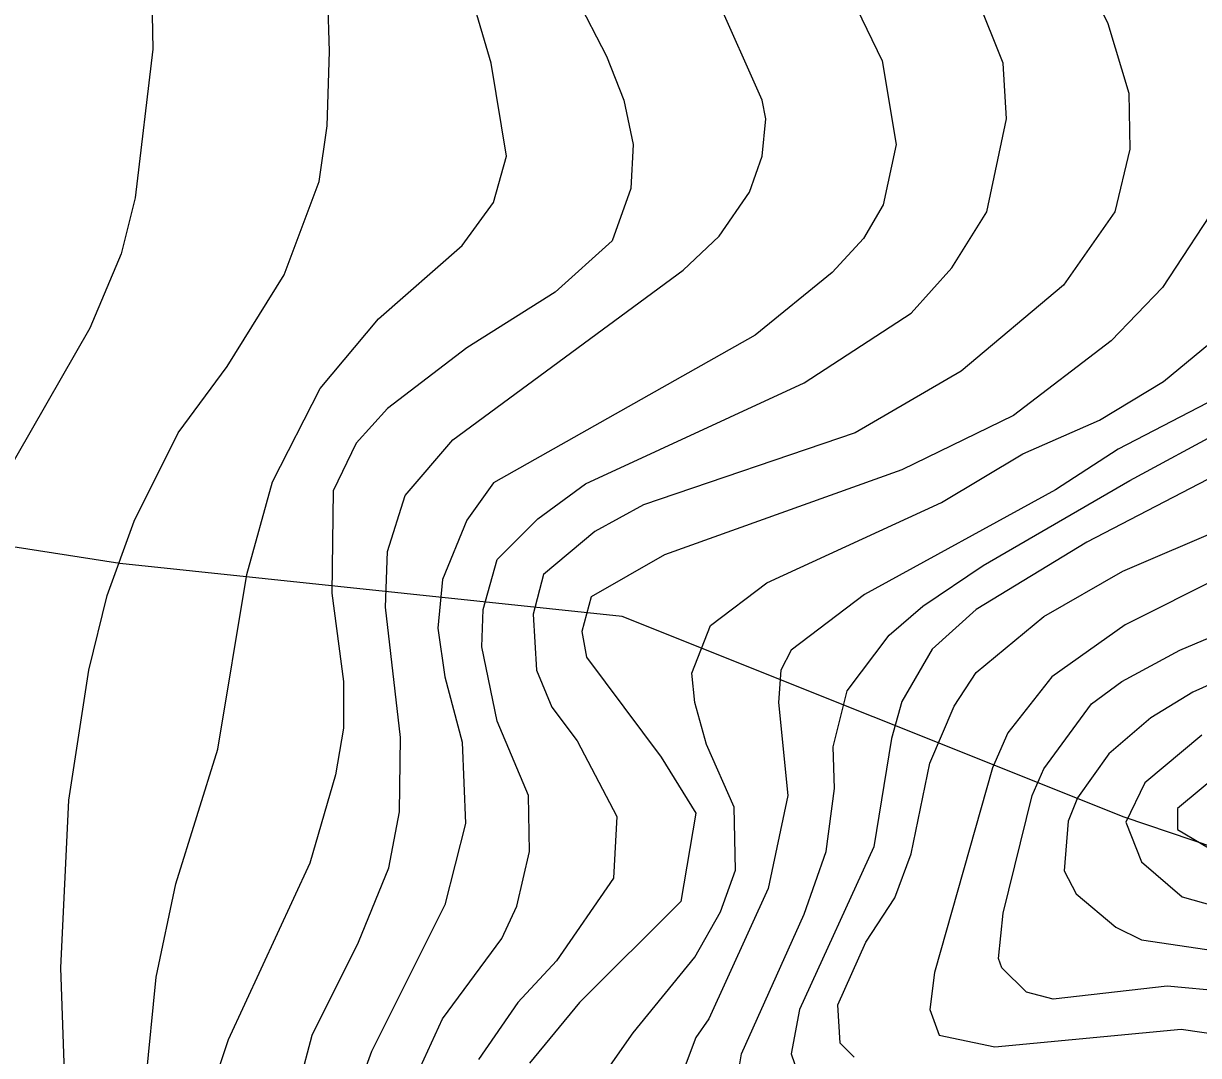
# Model space of a CAD drawing. Extents: x -758499 to -754160, y -1175205 to -1172032.
# Drawn here: x -757493.9 to -757348.1, y -1173181.2 to -1173053.1 of the extents above; entities that cross this region are included whole.
import ezdxf

# ---------------------------------------------------------------- set-up
doc = ezdxf.new("R2010")
doc.units = 0
doc.layers.add('vrstevnice', color=7, linetype='Continuous')
doc.layers.add('ÚSES LBC jako součást RBK', color=7, linetype='Continuous')

msp = doc.modelspace()

# ---------------------------------------------------------------- linework, layer by layer
at = {"layer": 'vrstevnice'}
for p, q in [((-757455.9, -1173056.58), (-757456.91, -1173026.56)), ((-757455.9, -1173056.58), (-757456.91, -1173026.56)), ((-757478.27, -1173032.91), (-757477.84, -1173056.29)), ((-757478.27, -1173032.91), (-757477.84, -1173056.29)), ((-757432.81, -1173035.22), (-757421.55, -1173057.15)), ((-757435.84, -1173058.02), (-757441.76, -1173037.81)), ((-757435.84, -1173058.02), (-757441.76, -1173037.81)), ((-757402.21, -1173062.64), (-757412.46, -1173039.55)), ((-757402.21, -1173062.64), (-757412.46, -1173039.55)), ((-757395.29, -1173041.28), (-757387.35, -1173057.73)), ((-757395.29, -1173041.28), (-757387.35, -1173057.73)), ((-757372.34, -1173058.02), (-757376.96, -1173046.47)), ((-757372.34, -1173058.02), (-757376.96, -1173046.47)), ((-757362.24, -1173047.05), (-757359.35, -1173053.11)), ((-757362.24, -1173047.05), (-757359.35, -1173053.11)), ((-757359.35, -1173053.11), (-757356.75, -1173061.77)), ((-757359.35, -1173053.11), (-757356.75, -1173061.77)), ((-757477.84, -1173056.29), (-757480, -1173074.76)), ((-757477.84, -1173056.29), (-757480, -1173074.76)), ((-757456.19, -1173065.81), (-757455.9, -1173056.58)), ((-757456.19, -1173065.81), (-757455.9, -1173056.58)), ((-757433.96, -1173069.57), (-757435.84, -1173058.02)), ((-757433.96, -1173069.57), (-757435.84, -1173058.02)), ((-757421.55, -1173057.15), (-757419.39, -1173062.64)), ((-757387.35, -1173057.73), (-757385.62, -1173068.12)), ((-757387.35, -1173057.73), (-757385.62, -1173068.12)), ((-757371.91, -1173064.95), (-757372.34, -1173058.02)), ((-757371.91, -1173064.95), (-757372.34, -1173058.02)), ((-757419.39, -1173062.64), (-757418.23, -1173068.12)), ((-757401.78, -1173064.95), (-757402.21, -1173062.64)), ((-757401.78, -1173064.95), (-757402.21, -1173062.64)), ((-757356.75, -1173061.77), (-757356.61, -1173068.7)), ((-757356.75, -1173061.77), (-757356.61, -1173068.7)), ((-757402.21, -1173069.57), (-757401.78, -1173064.95)), ((-757402.21, -1173069.57), (-757401.78, -1173064.95)), ((-757374.36, -1173076.49), (-757371.91, -1173064.95)), ((-757374.36, -1173076.49), (-757371.91, -1173064.95)), ((-757457.2, -1173072.74), (-757456.19, -1173065.81)), ((-757457.2, -1173072.74), (-757456.19, -1173065.81)), ((-757418.23, -1173068.12), (-757418.52, -1173073.61)), ((-757385.62, -1173068.12), (-757387.2, -1173075.63)), ((-757385.62, -1173068.12), (-757387.2, -1173075.63)), ((-757435.55, -1173075.34), (-757433.96, -1173069.57)), ((-757435.55, -1173075.34), (-757433.96, -1173069.57)), ((-757403.8, -1173074.04), (-757402.21, -1173069.57)), ((-757403.8, -1173074.04), (-757402.21, -1173069.57)), ((-757356.61, -1173068.7), (-757358.48, -1173076.49)), ((-757356.61, -1173068.7), (-757358.48, -1173076.49)), ((-757461.53, -1173084.29), (-757457.2, -1173072.74)), ((-757461.53, -1173084.29), (-757457.2, -1173072.74)), ((-757418.52, -1173073.61), (-757420.83, -1173080.1)), ((-757407.55, -1173079.52), (-757403.8, -1173074.04)), ((-757407.55, -1173079.52), (-757403.8, -1173074.04)), ((-757480, -1173074.76), (-757481.74, -1173081.69)), ((-757480, -1173074.76), (-757481.74, -1173081.69)), ((-757439.45, -1173080.68), (-757435.55, -1173075.34)), ((-757439.45, -1173080.68), (-757435.55, -1173075.34)), ((-757387.2, -1173075.63), (-757389.66, -1173079.81)), ((-757387.2, -1173075.63), (-757389.66, -1173079.81)), ((-757345.06, -1173074.47), (-757352.57, -1173085.87)), ((-757378.69, -1173083.42), (-757374.36, -1173076.49)), ((-757378.69, -1173083.42), (-757374.36, -1173076.49)), ((-757358.48, -1173076.49), (-757364.83, -1173085.59)), ((-757358.48, -1173076.49), (-757364.83, -1173085.59)), ((-757420.83, -1173080.1), (-757427.9, -1173086.45)), ((-757412.03, -1173083.71), (-757407.55, -1173079.52)), ((-757412.03, -1173083.71), (-757407.55, -1173079.52)), ((-757389.66, -1173079.81), (-757393.55, -1173084)), ((-757389.66, -1173079.81), (-757393.55, -1173084)), ((-757481.74, -1173081.69), (-757485.63, -1173090.93)), ((-757481.74, -1173081.69), (-757485.63, -1173090.93)), ((-757449.84, -1173089.77), (-757439.45, -1173080.68)), ((-757449.84, -1173089.77), (-757439.45, -1173080.68)), ((-757468.6, -1173095.69), (-757461.53, -1173084.29)), ((-757468.6, -1173095.69), (-757461.53, -1173084.29)), ((-757440.6, -1173104.78), (-757412.03, -1173083.71)), ((-757440.6, -1173104.78), (-757412.03, -1173083.71)), ((-757393.55, -1173084), (-757403.08, -1173091.79)), ((-757393.55, -1173084), (-757403.08, -1173091.79)), ((-757383.74, -1173089.05), (-757378.69, -1173083.42)), ((-757383.74, -1173089.05), (-757378.69, -1173083.42)), ((-757364.83, -1173085.59), (-757377.53, -1173096.27)), ((-757364.83, -1173085.59), (-757377.53, -1173096.27)), ((-757352.57, -1173085.87), (-757358.92, -1173092.51)), ((-757427.9, -1173086.45), (-757438.87, -1173093.38)), ((-757352.42, -1173097.56), (-757339.43, -1173086.74)), ((-757352.42, -1173097.56), (-757339.43, -1173086.74)), ((-757457.06, -1173098.43), (-757449.84, -1173089.77)), ((-757457.06, -1173098.43), (-757449.84, -1173089.77)), ((-757397.02, -1173097.71), (-757383.74, -1173089.05)), ((-757397.02, -1173097.71), (-757383.74, -1173089.05)), ((-757485.63, -1173090.93), (-757496.46, -1173109.83)), ((-757485.63, -1173090.93), (-757496.46, -1173109.83)), ((-757403.08, -1173091.79), (-757435.55, -1173110.12)), ((-757403.08, -1173091.79), (-757435.55, -1173110.12)), ((-757438.87, -1173093.38), (-757448.69, -1173100.88)), ((-757358.92, -1173092.51), (-757371.04, -1173101.75)), ((-757474.66, -1173103.91), (-757468.6, -1173095.69)), ((-757474.66, -1173103.91), (-757468.6, -1173095.69)), ((-757377.53, -1173096.27), (-757390.67, -1173103.91)), ((-757377.53, -1173096.27), (-757390.67, -1173103.91)), ((-757424.15, -1173110.26), (-757397.02, -1173097.71)), ((-757424.15, -1173110.26), (-757397.02, -1173097.71)), ((-757360.36, -1173102.33), (-757352.42, -1173097.56)), ((-757360.36, -1173102.33), (-757352.42, -1173097.56)), ((-757462.97, -1173109.98), (-757457.06, -1173098.43)), ((-757462.97, -1173109.98), (-757457.06, -1173098.43)), ((-757343.91, -1173098.57), (-757358.05, -1173105.94)), ((-757343.91, -1173098.57), (-757358.05, -1173105.94)), ((-757356.61, -1173109.83), (-757334.61, -1173097.9)), ((-757356.61, -1173109.83), (-757334.61, -1173097.9)), ((-757448.69, -1173100.88), (-757452.58, -1173105.21)), ((-757371.04, -1173101.75), (-757384.9, -1173108.53)), ((-757369.89, -1173106.51), (-757360.36, -1173102.33)), ((-757369.89, -1173106.51), (-757360.36, -1173102.33)), ((-757480.15, -1173114.88), (-757474.66, -1173103.91)), ((-757480.15, -1173114.88), (-757474.66, -1173103.91)), ((-757446.52, -1173111.71), (-757440.6, -1173104.78)), ((-757446.52, -1173111.71), (-757440.6, -1173104.78)), ((-757390.67, -1173103.91), (-757416.93, -1173112.86)), ((-757390.67, -1173103.91), (-757416.93, -1173112.86)), ((-757452.58, -1173105.21), (-757455.47, -1173111.13)), ((-757379.99, -1173112.57), (-757369.89, -1173106.51)), ((-757379.99, -1173112.57), (-757369.89, -1173106.51)), ((-757358.05, -1173105.94), (-757365.84, -1173110.99)), ((-757358.05, -1173105.94), (-757365.84, -1173110.99)), ((-757357.47, -1173121.09), (-757323.12, -1173106.37)), ((-757384.9, -1173108.53), (-757414.34, -1173119.07)), ((-757344.48, -1173108.39), (-757361.95, -1173117.48)), ((-757344.48, -1173108.39), (-757361.95, -1173117.48)), ((-757466.15, -1173121.52), (-757462.97, -1173109.98)), ((-757466.15, -1173121.52), (-757462.97, -1173109.98)), ((-757435.55, -1173110.12), (-757438.87, -1173114.74)), ((-757435.55, -1173110.12), (-757438.87, -1173114.74)), ((-757430.07, -1173114.59), (-757424.15, -1173110.26)), ((-757430.07, -1173114.59), (-757424.15, -1173110.26)), ((-757374.79, -1173120.37), (-757356.61, -1173109.83)), ((-757374.79, -1173120.37), (-757356.61, -1173109.83)), ((-757455.47, -1173111.13), (-757455.61, -1173123.83)), ((-757448.69, -1173118.64), (-757446.52, -1173111.71)), ((-757448.69, -1173118.64), (-757446.52, -1173111.71)), ((-757365.84, -1173110.99), (-757389.51, -1173123.98)), ((-757365.84, -1173110.99), (-757389.51, -1173123.98)), ((-757416.93, -1173112.86), (-757423, -1173116.18)), ((-757416.93, -1173112.86), (-757423, -1173116.18)), ((-757401.64, -1173122.53), (-757379.99, -1173112.57)), ((-757401.64, -1173122.53), (-757379.99, -1173112.57)), ((-757483.47, -1173124.12), (-757480.15, -1173114.88)), ((-757483.47, -1173124.12), (-757480.15, -1173114.88)), ((-757438.87, -1173114.74), (-757441.9, -1173122.1)), ((-757438.87, -1173114.74), (-757441.9, -1173122.1)), ((-757435.12, -1173119.65), (-757430.07, -1173114.59)), ((-757435.12, -1173119.65), (-757430.07, -1173114.59)), ((-757423, -1173116.18), (-757429.35, -1173121.52)), ((-757423, -1173116.18), (-757429.35, -1173121.52)), ((-757361.95, -1173117.48), (-757375.66, -1173125.85)), ((-757361.95, -1173117.48), (-757375.66, -1173125.85)), ((-757448.97, -1173125.56), (-757448.69, -1173118.64)), ((-757448.97, -1173125.56), (-757448.69, -1173118.64)), ((-757436.85, -1173125.85), (-757435.12, -1173119.65)), ((-757436.85, -1173125.85), (-757435.12, -1173119.65)), ((-757414.34, -1173119.07), (-757423.43, -1173124.26)), ((-757350.4, -1173130.9), (-757322.26, -1173118.92)), ((-757350.4, -1173130.9), (-757322.26, -1173118.92)), ((-757382.3, -1173125.42), (-757374.79, -1173120.37)), ((-757382.3, -1173125.42), (-757374.79, -1173120.37)), ((-757367.29, -1173126.72), (-757357.47, -1173121.09)), ((-757469.76, -1173143.17), (-757466.15, -1173121.52)), ((-757469.76, -1173143.17), (-757466.15, -1173121.52)), ((-757441.9, -1173122.1), (-757442.48, -1173128.16)), ((-757441.9, -1173122.1), (-757442.48, -1173128.16)), ((-757429.35, -1173121.52), (-757430.65, -1173126.43)), ((-757429.35, -1173121.52), (-757430.65, -1173126.43)), ((-757408.62, -1173127.83), (-757401.64, -1173122.53)), ((-757408.62, -1173127.83), (-757401.64, -1173122.53)), ((-757345.06, -1173121.67), (-757357.19, -1173127.73)), ((-757345.06, -1173121.67), (-757357.19, -1173127.73)), ((-757455.61, -1173123.83), (-757454.17, -1173134.8)), ((-757389.51, -1173123.98), (-757398.61, -1173130.9)), ((-757389.51, -1173123.98), (-757398.61, -1173130.9)), ((-757485.78, -1173133.36), (-757483.47, -1173124.12)), ((-757485.78, -1173133.36), (-757483.47, -1173124.12)), ((-757423.43, -1173124.26), (-757424.58, -1173128.59)), ((-757386.48, -1173129.03), (-757382.3, -1173125.42)), ((-757386.48, -1173129.03), (-757382.3, -1173125.42)), ((-757447.1, -1173141.73), (-757448.97, -1173125.56)), ((-757447.1, -1173141.73), (-757448.97, -1173125.56)), ((-757437, -1173130.47), (-757436.85, -1173125.85)), ((-757437, -1173130.47), (-757436.85, -1173125.85)), ((-757430.65, -1173126.43), (-757430.21, -1173133.36)), ((-757430.65, -1173126.43), (-757430.21, -1173133.36)), ((-757375.66, -1173125.85), (-757381.14, -1173130.76)), ((-757375.66, -1173125.85), (-757381.14, -1173130.76)), ((-757375.66, -1173133.65), (-757367.29, -1173126.72)), ((-757442.48, -1173128.16), (-757441.61, -1173134.22)), ((-757442.48, -1173128.16), (-757441.61, -1173134.22)), ((-757410.95, -1173133.73), (-757408.62, -1173127.83)), ((-757410.95, -1173133.73), (-757408.62, -1173127.83)), ((-757357.19, -1173127.73), (-757366.28, -1173134.22)), ((-757357.19, -1173127.73), (-757366.28, -1173134.22)), ((-757424.58, -1173128.59), (-757424.01, -1173131.77)), ((-757391.68, -1173135.95), (-757386.48, -1173129.03)), ((-757391.68, -1173135.95), (-757386.48, -1173129.03)), ((-757435.12, -1173139.71), (-757437, -1173130.47)), ((-757435.12, -1173139.71), (-757437, -1173130.47)), ((-757398.61, -1173130.9), (-757399.9, -1173133.36)), ((-757398.61, -1173130.9), (-757399.9, -1173133.36)), ((-757381.14, -1173130.76), (-757384.89, -1173137.25)), ((-757381.14, -1173130.76), (-757384.89, -1173137.25)), ((-757357.62, -1173134.8), (-757350.4, -1173130.9)), ((-757357.62, -1173134.8), (-757350.4, -1173130.9)), ((-757424.01, -1173131.77), (-757414.77, -1173144.18)), ((-757338.42, -1173131.48), (-757348.81, -1173136.1)), ((-757338.42, -1173131.48), (-757348.81, -1173136.1)), ((-757488.23, -1173149.52), (-757485.78, -1173133.36)), ((-757488.23, -1173149.52), (-757485.78, -1173133.36)), ((-757441.61, -1173134.22), (-757439.45, -1173142.3)), ((-757441.61, -1173134.22), (-757439.45, -1173142.3)), ((-757430.21, -1173133.36), (-757428.34, -1173137.97)), ((-757430.21, -1173133.36), (-757428.34, -1173137.97)), ((-757410.58, -1173137.4), (-757410.95, -1173133.73)), ((-757410.58, -1173137.4), (-757410.95, -1173133.73)), ((-757399.9, -1173133.36), (-757400.19, -1173137.4)), ((-757399.9, -1173133.36), (-757400.19, -1173137.4)), ((-757378.4, -1173137.83), (-757375.66, -1173133.65)), ((-757366.28, -1173134.22), (-757371.76, -1173141.15)), ((-757366.28, -1173134.22), (-757371.76, -1173141.15)), ((-757454.17, -1173134.8), (-757454.17, -1173140.57)), ((-757361.37, -1173137.54), (-757357.62, -1173134.8)), ((-757361.37, -1173137.54), (-757357.62, -1173134.8)), ((-757393.41, -1173142.88), (-757391.68, -1173135.95)), ((-757393.41, -1173142.88), (-757391.68, -1173135.95)), ((-757348.81, -1173136.1), (-757354.01, -1173139.27)), ((-757348.81, -1173136.1), (-757354.01, -1173139.27)), ((-757428.34, -1173137.97), (-757425.16, -1173142.16)), ((-757428.34, -1173137.97), (-757425.16, -1173142.16)), ((-757409.14, -1173142.59), (-757410.58, -1173137.4)), ((-757409.14, -1173142.59), (-757410.58, -1173137.4)), ((-757400.19, -1173137.4), (-757399.04, -1173148.94)), ((-757400.19, -1173137.4), (-757399.04, -1173148.94)), ((-757384.89, -1173137.25), (-757386.19, -1173141.87)), ((-757384.89, -1173137.25), (-757386.19, -1173141.87)), ((-757381.43, -1173144.9), (-757378.4, -1173137.83)), ((-757367.29, -1173145.62), (-757361.37, -1173137.54)), ((-757367.29, -1173145.62), (-757361.37, -1173137.54)), ((-757431.22, -1173148.94), (-757435.12, -1173139.71)), ((-757431.22, -1173148.94), (-757435.12, -1173139.71)), ((-757354.01, -1173139.27), (-757359.21, -1173143.75)), ((-757354.01, -1173139.27), (-757359.21, -1173143.75)), ((-757454.17, -1173140.57), (-757455.18, -1173146.35)), ((-757371.76, -1173141.15), (-757373.64, -1173145.48)), ((-757371.76, -1173141.15), (-757373.64, -1173145.48)), ((-757347.66, -1173141.44), (-757354.73, -1173147.36)), ((-757347.66, -1173141.44), (-757354.73, -1173147.36)), ((-757447.24, -1173150.96), (-757447.1, -1173141.73)), ((-757447.24, -1173150.96), (-757447.1, -1173141.73)), ((-757439.45, -1173142.3), (-757439.02, -1173152.41)), ((-757439.45, -1173142.3), (-757439.02, -1173152.41)), ((-757425.16, -1173142.16), (-757420.25, -1173151.54)), ((-757425.16, -1173142.16), (-757420.25, -1173151.54)), ((-757405.68, -1173150.39), (-757409.14, -1173142.59)), ((-757405.68, -1173150.39), (-757409.14, -1173142.59)), ((-757393.27, -1173148.08), (-757393.41, -1173142.88)), ((-757393.27, -1173148.08), (-757393.41, -1173142.88)), ((-757386.19, -1173141.87), (-757388.36, -1173155.29)), ((-757386.19, -1173141.87), (-757388.36, -1173155.29)), ((-757474.95, -1173159.91), (-757469.76, -1173143.17)), ((-757474.95, -1173159.91), (-757469.76, -1173143.17)), ((-757414.77, -1173144.18), (-757410.44, -1173151.11)), ((-757359.21, -1173143.75), (-757363.1, -1173149.23)), ((-757359.21, -1173143.75), (-757363.1, -1173149.23)), ((-757383.74, -1173156.16), (-757381.43, -1173144.9)), ((-757373.64, -1173145.48), (-757380.85, -1173170.88)), ((-757373.64, -1173145.48), (-757380.85, -1173170.88)), ((-757368.73, -1173148.94), (-757367.29, -1173145.62)), ((-757368.73, -1173148.94), (-757367.29, -1173145.62)), ((-757344.48, -1173145.34), (-757350.69, -1173150.53)), ((-757455.18, -1173146.35), (-757458.36, -1173157.31)), ((-757394.28, -1173155.87), (-757393.27, -1173148.08)), ((-757394.28, -1173155.87), (-757393.27, -1173148.08)), ((-757354.73, -1173147.36), (-757357.09, -1173152.23)), ((-757354.73, -1173147.36), (-757357.09, -1173152.23)), ((-757489.24, -1173170.3), (-757488.23, -1173149.52)), ((-757489.24, -1173170.3), (-757488.23, -1173149.52)), ((-757431.08, -1173155.87), (-757431.22, -1173148.94)), ((-757431.08, -1173155.87), (-757431.22, -1173148.94)), ((-757399.04, -1173148.94), (-757401.49, -1173160.49)), ((-757399.04, -1173148.94), (-757401.49, -1173160.49)), ((-757372.34, -1173163.52), (-757368.73, -1173148.94)), ((-757372.34, -1173163.52), (-757368.73, -1173148.94)), ((-757363.1, -1173149.23), (-757364.26, -1173152.12)), ((-757363.1, -1173149.23), (-757364.26, -1173152.12)), ((-757448.54, -1173157.89), (-757447.24, -1173150.96)), ((-757448.54, -1173157.89), (-757447.24, -1173150.96)), ((-757420.25, -1173151.54), (-757420.69, -1173159.19)), ((-757420.25, -1173151.54), (-757420.69, -1173159.19)), ((-757410.44, -1173151.11), (-757412.32, -1173162.08)), ((-757405.53, -1173158.18), (-757405.68, -1173150.39)), ((-757405.53, -1173158.18), (-757405.68, -1173150.39)), ((-757350.69, -1173150.53), (-757350.69, -1173153.13)), ((-757439.02, -1173152.41), (-757441.61, -1173162.51)), ((-757439.02, -1173152.41), (-757441.61, -1173162.51)), ((-757364.26, -1173152.12), (-757364.77, -1173158.27)), ((-757364.26, -1173152.12), (-757364.77, -1173158.27)), ((-757357.09, -1173152.23), (-757355.16, -1173157.17)), ((-757357.09, -1173152.23), (-757355.16, -1173157.17)), ((-757350.69, -1173153.13), (-757343.91, -1173157.17)), ((-757432.67, -1173162.65), (-757431.08, -1173155.87)), ((-757432.67, -1173162.65), (-757431.08, -1173155.87)), ((-757388.36, -1173155.29), (-757397.6, -1173175.5)), ((-757388.36, -1173155.29), (-757397.6, -1173175.5)), ((-757397.02, -1173163.66), (-757394.28, -1173155.87)), ((-757397.02, -1173163.66), (-757394.28, -1173155.87)), ((-757458.36, -1173157.31), (-757468.46, -1173179.25)), ((-757385.76, -1173161.64), (-757383.74, -1173156.16)), ((-757355.16, -1173157.17), (-757350.11, -1173161.5)), ((-757355.16, -1173157.17), (-757350.11, -1173161.5)), ((-757452.29, -1173167.13), (-757448.54, -1173157.89)), ((-757452.29, -1173167.13), (-757448.54, -1173157.89)), ((-757407.41, -1173163.38), (-757405.53, -1173158.18)), ((-757407.41, -1173163.38), (-757405.53, -1173158.18)), ((-757364.77, -1173158.27), (-757363.26, -1173161.14)), ((-757364.77, -1173158.27), (-757363.26, -1173161.14)), ((-757477.41, -1173171.46), (-757474.95, -1173159.91)), ((-757477.41, -1173171.46), (-757474.95, -1173159.91)), ((-757420.69, -1173159.19), (-757427.76, -1173169.44)), ((-757420.69, -1173159.19), (-757427.76, -1173169.44)), ((-757401.49, -1173160.49), (-757408.85, -1173176.65)), ((-757401.49, -1173160.49), (-757408.85, -1173176.65)), ((-757389.37, -1173167.13), (-757385.76, -1173161.64)), ((-757363.26, -1173161.14), (-757358.34, -1173165.25)), ((-757363.26, -1173161.14), (-757358.34, -1173165.25)), ((-757350.11, -1173161.5), (-757341.89, -1173163.81)), ((-757350.11, -1173161.5), (-757341.89, -1173163.81)), ((-757441.61, -1173162.51), (-757450.71, -1173180.69)), ((-757441.61, -1173162.51), (-757450.71, -1173180.69)), ((-757434.54, -1173166.69), (-757432.67, -1173162.65)), ((-757434.54, -1173166.69), (-757432.67, -1173162.65)), ((-757412.32, -1173162.08), (-757424.87, -1173174.63)), ((-757410.58, -1173169), (-757407.41, -1173163.38)), ((-757410.58, -1173169), (-757407.41, -1173163.38)), ((-757404.81, -1173180.98), (-757397.02, -1173163.66)), ((-757404.81, -1173180.98), (-757397.02, -1173163.66)), ((-757372.92, -1173169.15), (-757372.34, -1173163.52)), ((-757372.92, -1173169.15), (-757372.34, -1173163.52)), ((-757358.34, -1173165.25), (-757355.16, -1173166.84)), ((-757358.34, -1173165.25), (-757355.16, -1173166.84)), ((-757458.07, -1173178.67), (-757452.29, -1173167.13)), ((-757458.07, -1173178.67), (-757452.29, -1173167.13)), ((-757441.9, -1173176.65), (-757434.54, -1173166.69)), ((-757441.9, -1173176.65), (-757434.54, -1173166.69)), ((-757392.83, -1173174.92), (-757389.37, -1173167.13)), ((-757355.16, -1173166.84), (-757299.17, -1173175.07)), ((-757355.16, -1173166.84), (-757299.17, -1173175.07)), ((-757418.23, -1173178.39), (-757410.58, -1173169)), ((-757418.23, -1173178.39), (-757410.58, -1173169)), ((-757372.48, -1173170.3), (-757372.92, -1173169.15)), ((-757372.48, -1173170.3), (-757372.92, -1173169.15)), ((-757488.66, -1173186.47), (-757489.24, -1173170.3)), ((-757488.66, -1173186.47), (-757489.24, -1173170.3)), ((-757427.76, -1173169.44), (-757432.52, -1173174.63)), ((-757427.76, -1173169.44), (-757432.52, -1173174.63)), ((-757369.45, -1173173.33), (-757372.48, -1173170.3)), ((-757369.45, -1173173.33), (-757372.48, -1173170.3)), ((-757479.14, -1173188.78), (-757477.41, -1173171.46)), ((-757479.14, -1173188.78), (-757477.41, -1173171.46)), ((-757380.85, -1173170.88), (-757381.43, -1173175.5)), ((-757380.85, -1173170.88), (-757381.43, -1173175.5)), ((-757366.13, -1173174.2), (-757369.45, -1173173.33)), ((-757366.13, -1173174.2), (-757369.45, -1173173.33)), ((-757351.99, -1173172.61), (-757366.13, -1173174.2)), ((-757351.99, -1173172.61), (-757366.13, -1173174.2)), ((-757331.78, -1173174.49), (-757351.99, -1173172.61)), ((-757331.78, -1173174.49), (-757351.99, -1173172.61)), ((-757432.52, -1173174.63), (-757437.43, -1173181.7)), ((-757432.52, -1173174.63), (-757437.43, -1173181.7)), ((-757424.87, -1173174.63), (-757431.08, -1173182.14)), ((-757392.54, -1173179.68), (-757392.83, -1173174.92)), ((-757397.6, -1173175.5), (-757398.61, -1173180.98)), ((-757397.6, -1173175.5), (-757398.61, -1173180.98)), ((-757381.43, -1173175.5), (-757380.28, -1173178.67)), ((-757381.43, -1173175.5), (-757380.28, -1173178.67)), ((-757445.08, -1173183.58), (-757441.9, -1173176.65)), ((-757445.08, -1173183.58), (-757441.9, -1173176.65)), ((-757408.85, -1173176.65), (-757410.44, -1173178.96)), ((-757408.85, -1173176.65), (-757410.44, -1173178.96)), ((-757373.35, -1173180.12), (-757350.26, -1173177.95)), ((-757373.35, -1173180.12), (-757350.26, -1173177.95)), ((-757350.26, -1173177.95), (-757329.19, -1173180.98)), ((-757350.26, -1173177.95), (-757329.19, -1173180.98)), ((-757468.46, -1173179.25), (-757470.33, -1173184.74)), ((-757460.52, -1173187.91), (-757458.07, -1173178.67)), ((-757460.52, -1173187.91), (-757458.07, -1173178.67)), ((-757425.75, -1173189.11), (-757418.23, -1173178.39)), ((-757425.75, -1173189.11), (-757418.23, -1173178.39)), ((-757410.44, -1173178.96), (-757414.19, -1173188.92)), ((-757410.44, -1173178.96), (-757414.19, -1173188.92)), ((-757380.28, -1173178.67), (-757373.35, -1173180.12)), ((-757380.28, -1173178.67), (-757373.35, -1173180.12)), ((-757450.71, -1173180.69), (-757452.87, -1173186.76)), ((-757450.71, -1173180.69), (-757452.87, -1173186.76)), ((-757390.81, -1173181.42), (-757392.54, -1173179.68)), ((-757405.68, -1173186.32), (-757404.81, -1173180.98)), ((-757405.68, -1173186.32), (-757404.81, -1173180.98)), ((-757398.61, -1173180.98), (-757397.31, -1173184.74)), ((-757398.61, -1173180.98), (-757397.31, -1173184.74))]:
    msp.add_line(p, q, dxfattribs=at)
at = {"layer": 'ÚSES LBC jako součást RBK'}
msp.add_lwpolyline([(-757181.75, -1173375.07), (-757197.98, -1173354.27), (-757211.68, -1173324.34), (-757212.95, -1173295.17), (-757202.8, -1173264.22), (-757200.77, -1173239.37), (-757183.02, -1173208.93), (-757144.46, -1173151.85), (-757132.52, -1173141.16), (-757116.57, -1173120.54), (-757105.89, -1173098.56), (-757105.81, -1173090.38), (-757176.94, -1173102.52), (-757239.9, -1173127.24), (-757303.42, -1173157.42), (-757323.55, -1173163.03), (-757357.31, -1173151.62), (-757419.61, -1173126.73), (-757481.91, -1173120.13), (-757529.46, -1173112.73)], dxfattribs=at)

doc.saveas('drawing.dxf')
